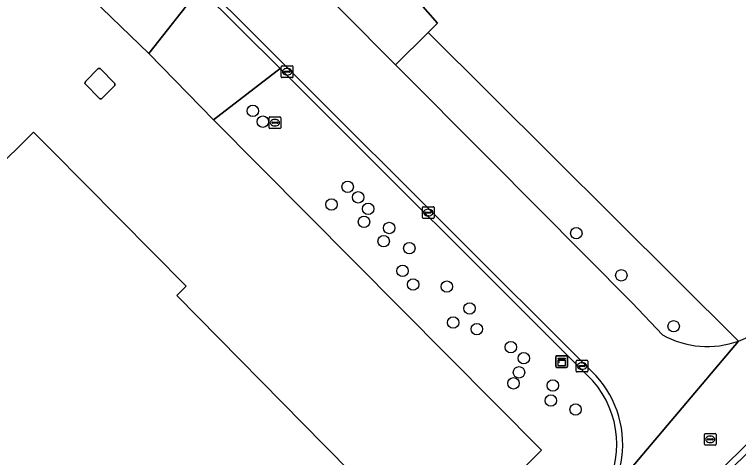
# Model space of a CAD drawing. Extents: x 155018 to 156648, y 383979 to 385733.
# Drawn here: x 155868.9 to 155930.9, y 385314.5 to 385352.5 of the extents above; entities that cross this region are included whole.
import ezdxf

# ---------------------------------------------------------------- set-up
doc = ezdxf.new("R2010")
doc.units = 0
for name, color, linetype in [('IMGEO_Berm_groen', 7, 'Continuous'), ('IMGEO_Boom', 7, 'Continuous'), ('IMGEO_Erf', 7, 'Continuous'), ('IMGEO_Gemengd_bos', 7, 'Continuous'), ('IMGEO_Groenvoorziening', 7, 'Continuous'), ('IMGEO_Kast', 7, 'Continuous'), ('IMGEO_Kolk', 7, 'Continuous'), ('IMGEO_Lage_trafo', 7, 'Continuous'), ('IMGEO_Pand', 7, 'Continuous'), ('IMGEO_Parkeervlak_open', 7, 'Continuous'), ('IMGEO_Rijbaan_lokaal_gesloten', 7, 'Continuous'), ('IMGEO_Rijbaan_lokaal_open', 7, 'Continuous'), ('IMGEO_Rioolput', 7, 'Continuous')]:
    doc.layers.add(name, color=color, linetype=linetype)

msp = doc.modelspace()

# ---------------------------------------------------------------- linework, layer by layer
at = {"layer": 'IMGEO_Berm_groen'}
msp.add_lwpolyline([(155877.107, 385362.418), (155873.394, 385362.437), (155871.635, 385360.726), (155872.155, 385357.19), (155873.975, 385355.388), (155880.409, 385349.18), (155884.788, 385354.75)], close=True, dxfattribs=at)
for points in [[(155891.67, 385347.879), (155885.966, 385343.477), (155914.046, 385315.187), (155897.894, 385299.182), (155901.701, 385293.558), (155918.092, 385309.832)], [(155917.978, 385321.615), (155891.67, 385347.879)]]:
    msp.add_lwpolyline(points, dxfattribs=at)
msp.add_arc((155912.245, 385315.668), 8.261, 332.26029, 46.04895, dxfattribs=at)
at = {"layer": 'IMGEO_Boom'}
for centre in [(155889.322, 385344.249), (155890.176, 385343.325), (155897.444, 385337.74), (155898.349, 385336.843), (155896.063, 385336.231), (155899.204, 385335.859), (155898.843, 385334.742), (155901.009, 385334.216), (155917.033, 385333.772), (155900.533, 385333.087), (155902.73, 385332.484), (155902.15, 385330.538), (155920.89, 385330.156), (155903.053, 385329.374), (155905.939, 385329.192), (155907.889, 385327.322), (155906.489, 385326.11), (155908.517, 385325.551), (155925.374, 385325.792), (155911.425, 385324.001), (155912.532, 385323.055), (155912.126, 385321.845), (155911.651, 385320.903), (155915.022, 385320.718), (155914.848, 385319.427), (155916.974, 385318.661)]:
    msp.add_circle(centre, 0.489, dxfattribs=at)
at = {"layer": 'IMGEO_Erf'}
for points in [[(155861.165, 385261.968), (155860.755, 385262.381), (155865.212, 385266.797), (155870.793, 385272.327), (155897.155, 385298.449), (155897.894, 385299.182), (155914.046, 385315.187), (155885.966, 385343.477), (155880.409, 385349.18), (155873.975, 385355.388), (155872.155, 385357.19), (155870.096, 385359.229), (155865.833, 385363.489), (155863.603, 385365.707), (155855.312, 385373.951), (155853.209, 385376.042), (155848.924, 385380.31), (155846.739, 385382.481), (155843.967, 385385.235), (155835.012, 385394.209), (155830.134, 385389.318), (155795.898, 385354.855), (155791.664, 385350.534), (155766.166, 385324.695)], [(155829.211, 385301.492), (155866.976, 385338.906), (155870.527, 385342.425), (155872.068, 385340.871), (155883.619, 385329.229), (155882.806, 385328.428), (155895.456, 385315.588), (155900.15, 385310.824), (155900.306, 385310.964), (155900.6, 385310.636)]]:
    msp.add_lwpolyline(points, dxfattribs=at)
msp.add_lwpolyline([(155874.935, 385346.583), (155874.975, 385346.774), (155876.079, 385347.871), (155876.24, 385347.884), (155877.513, 385346.601), (155877.512, 385346.417), (155876.365, 385345.289), (155876.212, 385345.288)], close=True, dxfattribs=at)
at = {"layer": 'IMGEO_Gemengd_bos'}
msp.add_lwpolyline([(155733.219, 385521.321), (155755.112, 385500), (155774.106, 385481.284), (155809.671, 385511.542), (155812.696, 385507.548), (155815.13, 385504.938), (155817.359, 385502.328), (155828.766, 385489.425), (155831.64, 385486.199), (155838.033, 385477.988), (155849.016, 385465.525), (155858.722, 385454.469), (155870.394, 385441.17), (155925.58, 385377.52), (155901.201, 385356.294), (155905.155, 385351.781), (155904.334, 385350.966), (155930.931, 385324.528)], dxfattribs=at)
msp.add_arc((155928.252, 385331.911), 7.854, 289.94551, 315.29522, dxfattribs=at)
at = {"layer": 'IMGEO_Groenvoorziening'}
msp.add_lwpolyline([(155930.931, 385324.528), (155904.334, 385350.966), (155901.558, 385348.209), (155909.6, 385340.111), (155921.82, 385327.805), (155924.423, 385325.057)], dxfattribs=at)
msp.add_arc((155928.255, 385331.899), 7.842, 240.75162, 289.95429, dxfattribs=at)
at = {"layer": 'IMGEO_Kast'}
for p, q in [((155915.272, 385322.343), (155915.272, 385323.184)), ((155915.272, 385323.184), (155915.272, 385322.343)), ((155915.347, 385323.268), (155916.188, 385323.268)), ((155916.188, 385323.268), (155915.347, 385323.268)), ((155916.272, 385323.193), (155916.272, 385322.352)), ((155916.272, 385322.352), (155916.272, 385323.193)), ((155916.197, 385322.268), (155915.356, 385322.268)), ((155915.356, 385322.268), (155916.197, 385322.268))]:
    msp.add_line(p, q, dxfattribs=at)
for points in [[(155915.467, 385323.058), (155916.067, 385323.058), (155916.067, 385322.973), (155915.467, 385322.973), (155915.467, 385323.058)], [(155915.467, 385322.883), (155916.067, 385322.883), (155916.067, 385322.394), (155915.467, 385322.394), (155915.467, 385322.883)]]:
    msp.add_lwpolyline(points, dxfattribs=at)
msp.add_circle((155915.551, 385322.732), 0.0377, dxfattribs=at)
for centre, start, end in [((155915.35, 385323.19), 92.4484, 184.28452), ((155915.35, 385323.19), 92.4484, 184.28452), ((155916.194, 385323.19), 2.4484, 94.28452), ((155916.194, 385323.19), 2.4484, 94.28452), ((155915.35, 385322.346), 182.4484, 274.28452), ((155915.35, 385322.346), 182.4484, 274.28452), ((155916.194, 385322.346), 272.4484, 4.28452), ((155916.194, 385322.346), 272.4484, 4.28452)]:
    msp.add_arc(centre, 0.0779, start, end, dxfattribs=at)
at = {"layer": 'IMGEO_Kolk'}
for p, q in [((155891.762, 385347.177), (155891.762, 385348.029)), ((155891.837, 385348.103), (155892.689, 385348.103)), ((155892.25, 385347.883), (155892.275, 385347.883)), ((155892.763, 385348.029), (155892.763, 385347.177)), ((155892.689, 385347.103), (155891.837, 385347.103)), ((155892.021, 385347.597), (155892.021, 385347.609)), ((155892.459, 385347.56), (155892.061, 385347.56)), ((155892.064, 385347.646), (155892.462, 385347.646)), ((155892.273, 385347.323), (155892.248, 385347.323)), ((155892.505, 385347.609), (155892.505, 385347.597)), ((155903.853, 385335.111), (155903.853, 385335.963)), ((155903.928, 385336.037), (155904.78, 385336.037)), ((155904.854, 385335.963), (155904.854, 385335.111)), ((155904.112, 385335.531), (155904.112, 385335.543)), ((155904.55, 385335.494), (155904.152, 385335.494)), ((155904.155, 385335.58), (155904.553, 385335.58)), ((155904.364, 385335.257), (155904.339, 385335.257)), ((155904.341, 385335.817), (155904.366, 385335.817)), ((155904.596, 385335.543), (155904.596, 385335.531)), ((155904.78, 385335.037), (155903.928, 385335.037)), ((155917.097, 385322.88), (155917.949, 385322.88)), ((155917.022, 385321.954), (155917.022, 385322.806)), ((155917.281, 385322.374), (155917.281, 385322.386)), ((155917.719, 385322.337), (155917.321, 385322.337)), ((155917.324, 385322.423), (155917.722, 385322.423)), ((155917.51, 385322.66), (155917.535, 385322.66)), ((155917.765, 385322.386), (155917.765, 385322.374)), ((155918.023, 385322.806), (155918.023, 385321.954)), ((155917.949, 385321.88), (155917.097, 385321.88)), ((155917.533, 385322.1), (155917.508, 385322.1))]:
    msp.add_line(p, q, dxfattribs=at)
for points in [[(155891.762, 385347.177), (155891.762, 385348.029)], [(155891.837, 385348.103), (155892.689, 385348.103)], [(155892.763, 385348.029), (155892.763, 385347.177)], [(155892.689, 385347.103), (155891.837, 385347.103)], [(155903.853, 385335.111), (155903.853, 385335.963)], [(155903.928, 385336.037), (155904.78, 385336.037)], [(155904.854, 385335.963), (155904.854, 385335.111)], [(155904.78, 385335.037), (155903.928, 385335.037)], [(155917.097, 385322.88), (155917.949, 385322.88)], [(155917.022, 385321.954), (155917.022, 385322.806)], [(155918.023, 385322.806), (155918.023, 385321.954)], [(155917.949, 385321.88), (155917.097, 385321.88)]]:
    msp.add_lwpolyline(points, dxfattribs=at)
for centre, radius, start, end in [((155891.839, 385348.027), 0.0765, 91.55205, 178.44795), ((155891.839, 385348.027), 0.0765, 91.55205, 178.44795), ((155892.687, 385348.027), 0.0765, 1.55205, 88.44795), ((155892.687, 385348.027), 0.0765, 1.55205, 88.44795), ((155891.839, 385347.179), 0.0765, 181.55205, 268.44795), ((155891.839, 385347.179), 0.0765, 181.55205, 268.44795), ((155892.061, 385347.606), 0.0403, 85.87752, 175.75265), ((155892.058, 385347.596), 0.0366, 178.93798, 274.71019), ((155892.462, 385347.603), 0.043, 264.86636, 352.45326), ((155892.466, 385347.608), 0.0386, 1.73085, 96.63898), ((155892.687, 385347.179), 0.0765, 271.55205, 358.44795), ((155892.687, 385347.179), 0.0765, 271.55205, 358.44795), ((155903.93, 385335.961), 0.0765, 91.55205, 178.44795), ((155903.93, 385335.961), 0.0765, 91.55205, 178.44795), ((155904.778, 385335.961), 0.0765, 1.55205, 88.44795), ((155904.778, 385335.961), 0.0765, 1.55205, 88.44795), ((155904.152, 385335.54), 0.0403, 85.87752, 175.75265), ((155904.149, 385335.53), 0.0366, 178.93798, 274.71019), ((155904.553, 385335.537), 0.043, 264.86636, 352.45326), ((155904.557, 385335.542), 0.0386, 1.73085, 96.63898), ((155903.93, 385335.113), 0.0765, 181.55205, 268.44795), ((155903.93, 385335.113), 0.0765, 181.55205, 268.44795), ((155904.778, 385335.113), 0.0765, 271.55205, 358.44795), ((155904.778, 385335.113), 0.0765, 271.55205, 358.44795), ((155917.099, 385322.804), 0.0765, 91.55205, 178.44795), ((155917.099, 385322.804), 0.0765, 91.55205, 178.44795), ((155917.947, 385322.804), 0.0765, 1.55205, 88.44795), ((155917.947, 385322.804), 0.0765, 1.55205, 88.44795), ((155917.321, 385322.383), 0.0403, 85.87752, 175.75265), ((155917.318, 385322.373), 0.0366, 178.93798, 274.71019), ((155917.722, 385322.38), 0.043, 264.86636, 352.45326), ((155917.726, 385322.385), 0.0386, 1.73085, 96.63898), ((155917.099, 385321.956), 0.0765, 181.55205, 268.44795), ((155917.099, 385321.956), 0.0765, 181.55205, 268.44795), ((155917.947, 385321.956), 0.0765, 271.55205, 358.44795), ((155917.947, 385321.956), 0.0765, 271.55205, 358.44795)]:
    msp.add_arc(centre, radius, start, end, dxfattribs=at)
for centre, major_axis, ratio, start_param, end_param in [((155892.249, 385347.603), (-0.387, 0.002), 0.722429, 4.712389, 7.853982), ((155892.274, 385347.603), (-0.39, 0.002), 0.717154, 1.570796, 4.712389), ((155904.34, 385335.537), (-0.387, 0.002), 0.722429, 4.712389, 7.853982), ((155904.365, 385335.537), (-0.39, 0.002), 0.717154, 1.570796, 4.712389), ((155917.509, 385322.38), (-0.387, 0.002), 0.722429, 4.712389, 7.853982), ((155917.534, 385322.38), (-0.39, 0.002), 0.717154, 1.570796, 4.712389)]:
    msp.add_ellipse(centre, major_axis=major_axis, ratio=ratio, start_param=start_param, end_param=end_param, dxfattribs=at)
at = {"layer": 'IMGEO_Lage_trafo'}
msp.add_lwpolyline([(155877.512, 385346.417), (155877.513, 385346.601), (155876.24, 385347.884), (155876.079, 385347.871), (155874.975, 385346.774), (155874.935, 385346.583), (155876.212, 385345.288), (155876.365, 385345.289)], close=True, dxfattribs=at)
at = {"layer": 'IMGEO_Pand'}
msp.add_lwpolyline([(155900.6, 385310.636), (155900.306, 385310.964), (155900.15, 385310.824), (155895.456, 385315.588), (155882.806, 385328.428), (155883.619, 385329.229), (155872.068, 385340.871), (155870.527, 385342.425), (155866.976, 385338.906)], dxfattribs=at)
at = {"layer": 'IMGEO_Parkeervlak_open'}
msp.add_lwpolyline([(155870.139, 385379.721), (155887.861, 385362.003), (155901.558, 385348.209), (155904.334, 385350.966), (155905.155, 385351.781), (155901.201, 385356.294), (155858.759, 385404.743), (155858.453, 385404.488), (155858.249, 385404.733), (155855.839, 385399.17), (155855.912, 385393.946), (155860.674, 385389.185)], dxfattribs=at)
at = {"layer": 'IMGEO_Rijbaan_lokaal_gesloten'}
for points in [[(155924.423, 385325.057), (155921.82, 385327.805), (155909.6, 385340.111), (155901.558, 385348.209), (155887.861, 385362.003), (155870.139, 385379.721), (155860.674, 385389.185), (155855.912, 385393.946), (155848.766, 385401.09), (155844.637, 385405.082), (155841.781, 385407.843), (155783.268, 385465.926), (155779.164, 385470), (155768.031, 385481.051)], [(155843.309, 385396.816), (155843.766, 385396.365), (155918.347, 385321.932)], [(155930.931, 385324.528), (155920.007, 385311.595)], [(155920.007, 385311.595), (155930.931, 385324.528)], [(155782.23, 385166.644), (155781.871, 385167.06), (155928.611, 385312.69), (155932.53, 385316.573), (155938.093, 385322.175)]]:
    msp.add_lwpolyline(points, dxfattribs=at)
for centre, radius, start, end in [((155928.252, 385331.911), 7.854, 289.94551, 315.29522), ((155928.255, 385331.899), 7.842, 240.75162, 289.95429), ((155912.325, 385315.673), 8.686, 352.54398, 46.10383), ((155912.155, 385315.692), 8.857, 332.44808, 352.56769)]:
    msp.add_arc(centre, radius, start, end, dxfattribs=at)
at = {"layer": 'IMGEO_Rijbaan_lokaal_open'}
for points in [[(155918.347, 385321.932), (155843.766, 385396.365), (155843.309, 385396.816)], [(155843.381, 385396.089), (155852.232, 385387.252), (155860.29, 385379.208), (155868.405, 385371.107), (155877.107, 385362.418), (155884.788, 385354.75), (155891.67, 385347.879), (155917.978, 385321.615)]]:
    msp.add_lwpolyline(points, dxfattribs=at)
for points in [[(155884.788, 385354.75), (155880.409, 385349.18), (155885.966, 385343.477), (155891.67, 385347.879)], [(155889.184, 385272.805), (155899.232, 385282.779), (155921.285, 385304.669), (155928.991, 385312.317), (155932.981, 385316.172), (155938.46, 385321.812), (155938.093, 385322.175), (155932.53, 385316.573), (155928.611, 385312.69), (155781.871, 385167.06), (155782.23, 385166.644), (155809.645, 385193.856), (155816.965, 385201.121), (155832.143, 385216.187), (155836.439, 385220.451), (155850.401, 385234.309), (155857.577, 385241.433)]]:
    msp.add_lwpolyline(points, close=True, dxfattribs=at)
for centre, radius, start, end in [((155912.245, 385315.668), 8.261, 332.26029, 46.04895), ((155912.325, 385315.673), 8.686, 352.54398, 46.10383), ((155912.155, 385315.692), 8.857, 332.44808, 352.56769)]:
    msp.add_arc(centre, radius, start, end, dxfattribs=at)
at = {"layer": 'IMGEO_Rioolput'}
for p, q in [((155890.712, 385342.812), (155890.712, 385343.664)), ((155890.787, 385343.738), (155891.639, 385343.738)), ((155891.2, 385343.518), (155891.225, 385343.518)), ((155891.713, 385343.664), (155891.713, 385342.812)), ((155891.639, 385342.738), (155890.787, 385342.738)), ((155890.971, 385343.232), (155890.971, 385343.244)), ((155891.409, 385343.195), (155891.011, 385343.195)), ((155891.014, 385343.281), (155891.412, 385343.281)), ((155891.223, 385342.958), (155891.198, 385342.958)), ((155891.455, 385343.244), (155891.455, 385343.232)), ((155928.008, 385315.679), (155928.008, 385316.531)), ((155928.083, 385316.605), (155928.935, 385316.605)), ((155928.267, 385316.099), (155928.267, 385316.111)), ((155928.705, 385316.062), (155928.307, 385316.062)), ((155928.31, 385316.148), (155928.708, 385316.148)), ((155928.496, 385316.385), (155928.521, 385316.385)), ((155928.751, 385316.111), (155928.751, 385316.099)), ((155929.009, 385316.531), (155929.009, 385315.679)), ((155928.935, 385315.605), (155928.083, 385315.605)), ((155928.519, 385315.825), (155928.494, 385315.825))]:
    msp.add_line(p, q, dxfattribs=at)
for points in [[(155890.712, 385342.812), (155890.712, 385343.664)], [(155890.787, 385343.738), (155891.639, 385343.738)], [(155891.713, 385343.664), (155891.713, 385342.812)], [(155891.639, 385342.738), (155890.787, 385342.738)], [(155928.008, 385315.679), (155928.008, 385316.531)], [(155928.083, 385316.605), (155928.935, 385316.605)], [(155929.009, 385316.531), (155929.009, 385315.679)], [(155928.935, 385315.605), (155928.083, 385315.605)]]:
    msp.add_lwpolyline(points, dxfattribs=at)
for centre, radius, start, end in [((155890.789, 385343.662), 0.0765, 91.55205, 178.44795), ((155890.789, 385343.662), 0.0765, 91.55205, 178.44795), ((155891.637, 385343.662), 0.0765, 1.55205, 88.44795), ((155891.637, 385343.662), 0.0765, 1.55205, 88.44795), ((155890.789, 385342.814), 0.0765, 181.55205, 268.44795), ((155890.789, 385342.814), 0.0765, 181.55205, 268.44795), ((155891.011, 385343.241), 0.0403, 85.87752, 175.75265), ((155891.008, 385343.231), 0.0366, 178.93798, 274.71019), ((155891.412, 385343.238), 0.043, 264.86636, 352.45326), ((155891.416, 385343.243), 0.0386, 1.73085, 96.63898), ((155891.637, 385342.814), 0.0765, 271.55205, 358.44795), ((155891.637, 385342.814), 0.0765, 271.55205, 358.44795), ((155928.085, 385316.529), 0.0765, 91.55205, 178.44795), ((155928.085, 385316.529), 0.0765, 91.55205, 178.44795), ((155928.307, 385316.108), 0.0403, 85.87752, 175.75265), ((155928.304, 385316.098), 0.0366, 178.93798, 274.71019), ((155928.708, 385316.105), 0.043, 264.86636, 352.45326), ((155928.712, 385316.11), 0.0386, 1.73085, 96.63898), ((155928.933, 385316.529), 0.0765, 1.55205, 88.44795), ((155928.933, 385316.529), 0.0765, 1.55205, 88.44795), ((155928.085, 385315.681), 0.0765, 181.55205, 268.44795), ((155928.085, 385315.681), 0.0765, 181.55205, 268.44795), ((155928.933, 385315.681), 0.0765, 271.55205, 358.44795), ((155928.933, 385315.681), 0.0765, 271.55205, 358.44795)]:
    msp.add_arc(centre, radius, start, end, dxfattribs=at)
for centre, major_axis, ratio, start_param, end_param in [((155891.199, 385343.238), (-0.387, 0.002), 0.722429, 4.712389, 7.853982), ((155891.224, 385343.238), (-0.39, 0.002), 0.717154, 1.570796, 4.712389), ((155928.495, 385316.105), (-0.387, 0.002), 0.722429, 4.712389, 7.853982), ((155928.52, 385316.105), (-0.39, 0.002), 0.717154, 1.570796, 4.712389)]:
    msp.add_ellipse(centre, major_axis=major_axis, ratio=ratio, start_param=start_param, end_param=end_param, dxfattribs=at)

doc.saveas('drawing.dxf')
